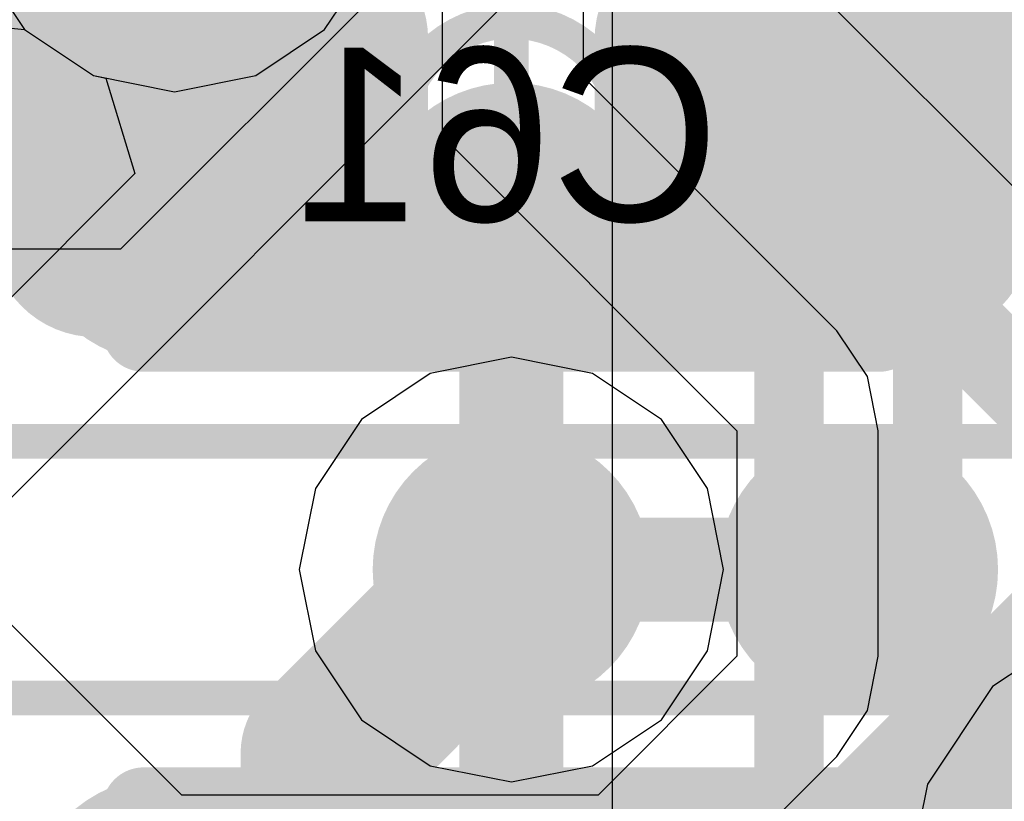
# Model space of a CAD drawing. Header units: millimetres. Extents: x -2 to 68, y -2 to 27.4.
# Tile 350 of 594: x 33.9 to 35.3, y 15.2 to 16.3. Entities that reach past the tile are written whole.
import ezdxf

# ---------------------------------------------------------------- set-up
doc = ezdxf.new("R2010")
doc.units = ezdxf.units.MM
for name, color, linetype in [('BottomLayer', 5, 'Continuous'), ('BottomPaste', 16, 'Continuous'), ('BottomSolder', 6, 'Continuous'), ('DrillGuide', 244, 'Continuous'), ('Mechanical10', 56, 'Continuous'), ('Mechanical17', 56, 'Continuous'), ('Mechanical6', 56, 'Continuous'), ('MidLayer1', 16, 'Continuous'), ('MidLayer2', 76, 'Continuous'), ('MidLayer3', 90, 'Continuous'), ('MidLayer4', 156, 'Continuous'), ('MidLayer5', 130, 'Continuous'), ('MidLayer6', 216, 'Continuous'), ('MidLayer7', 6, 'Continuous'), ('MidLayer8', 54, 'Continuous'), ('MultiLayer', 9, 'Continuous'), ('TopLayer', 1, 'Continuous'), ('TopPaste', 8, 'Continuous'), ('TopSolder', 216, 'Continuous'), ('ViaHoleLayer', 16, 'Continuous')]:
    doc.layers.add(name, color=color, linetype=linetype)

# ---------------------------------------------------------------- blocks, each defined once
blk = doc.blocks.new('BGA486C50P27X27_1400X1400X125_227')
at = {"layer": 'TopLayer', "const_width": 0.0999998}
for points in [[(0.4500016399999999, 2.00000108, 1), (0.55000144, 2.00000108, 1)], [(0.4500016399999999, 1.49999954, 1), (0.55000144, 1.49999954, 1)], [(-0.0499999, 1.00000054, 1), (0.0499999, 1.00000054, 1)], [(0.4500016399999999, 1.00000054, 1), (0.55000144, 1.00000054, 1)]]:
    blk.add_lwpolyline(points, format="xyb", close=True, dxfattribs=at)
at = {"layer": 'TopPaste', "const_width": 0.0999998}
for points in [[(0.4500016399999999, 2.00000108, 1), (0.55000144, 2.00000108, 1)], [(0.4500016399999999, 1.49999954, 1), (0.55000144, 1.49999954, 1)], [(-0.0499999, 1.00000054, 1), (0.0499999, 1.00000054, 1)], [(0.4500016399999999, 1.00000054, 1), (0.55000144, 1.00000054, 1)]]:
    blk.add_lwpolyline(points, format="xyb", close=True, dxfattribs=at)
at = {"layer": 'TopSolder', "const_width": 0.2015998}
for points in [[(-0.6007989, 2.00000108, 1), (-0.3991991, 2.00000108, 1)], [(0.39920164, 2.00000108, 1), (0.60080144, 2.00000108, 1)], [(-0.6007989, 1.49999954, 1), (-0.3991991, 1.49999954, 1)], [(0.39920164, 1.49999954, 1), (0.60080144, 1.49999954, 1)], [(-0.6007989, 1.00000054, 1), (-0.3991991, 1.00000054, 1)], [(-0.1007999, 1.00000054, 1), (0.1007999, 1.00000054, 1)], [(0.39920164, 1.00000054, 1), (0.60080144, 1.00000054, 1)]]:
    blk.add_lwpolyline(points, format="xyb", close=True, dxfattribs=at)
blk = doc.blocks.new('CAP_0402_B_366')
at = {"layer": 'Mechanical10', "const_width": 0.11999976}
for points in [[(-0.5299989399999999, 0.27999944), (-0.5299989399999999, -0.27999944)], [(0.5299989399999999, 0.27999944), (0.5299989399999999, -0.27999944)], [(0.5299989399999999, -0.27999944), (-0.5299989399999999, -0.27999944)]]:
    blk.add_lwpolyline(points, dxfattribs=at)
at = {"layer": 'Mechanical10', "const_width": 0.05999988}
for points in [[(-0.55999888, -0.27999944, 1), (-0.499999, -0.27999944, 1)], [(-0.55999888, -0.27999944, 1), (-0.499999, -0.27999944, 1)], [(0.499999, -0.27999944, 1), (0.55999888, -0.27999944, 1)], [(0.499999, -0.27999944, 1), (0.55999888, -0.27999944, 1)]]:
    blk.add_lwpolyline(points, format="xyb", close=True, dxfattribs=at)
at = {"layer": 'Mechanical6', "const_width": 0.0499999}
blk.add_lwpolyline([(0.90000074, -0.43999912), (-0.90000074, -0.43999912)], dxfattribs=at)
blk = doc.blocks.new('CAP_0402_B_390')
at = {"layer": 'BottomLayer', "const_width": 0.1507998}
for points in [[(-0.6745985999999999, 0.13919962, 1), (-0.5237988, 0.13919962, 1)], [(-0.346202, 0.13919962, 1), (-0.1954022, 0.13919962, 1)], [(0.1954022, 0.13919962, 1), (0.346202, 0.13919962, 1)], [(0.5237988, 0.13919962, 1), (0.6745985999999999, 0.13919962, 1)], [(-0.6745985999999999, -0.13919962, 1), (-0.5237988, -0.13919962, 1)], [(-0.346202, -0.13919962, 1), (-0.1954022, -0.13919962, 1)], [(0.1954022, -0.13919962, 1), (0.346202, -0.13919962, 1)], [(0.5237988, -0.13919962, 1), (0.6745985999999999, -0.13919962, 1)]]:
    blk.add_lwpolyline(points, format="xyb", close=True, dxfattribs=at)
at = {"layer": 'BottomLayer'}
for points in [[(-0.2708021, 0.28999942), (-0.5991987, 0.28999942), (-0.2708021, -0.28999942), (-0.5991987, -0.28999942)], [(0.2708021, -0.28999942), (0.5991987, -0.28999942), (0.2708021, 0.28999942), (0.5991987, 0.28999942)], [(-0.1200023, 0.13919962), (-0.7499985, 0.13919962), (-0.1200023, -0.13919962), (-0.7499985, -0.13919962)], [(0.1200023, -0.13919962), (0.7499985, -0.13919962), (0.1200023, 0.13919962), (0.7499985, 0.13919962)]]:
    blk.add_solid(points, dxfattribs=at)
at = {"layer": 'BottomPaste', "const_width": 0.1507998}
for points in [[(-0.6745985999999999, 0.13919962, 1), (-0.5237988, 0.13919962, 1)], [(-0.346202, 0.13919962, 1), (-0.1954022, 0.13919962, 1)], [(0.1954022, 0.13919962, 1), (0.346202, 0.13919962, 1)], [(0.5237988, 0.13919962, 1), (0.6745985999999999, 0.13919962, 1)], [(-0.6745985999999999, -0.13919962, 1), (-0.5237988, -0.13919962, 1)], [(-0.346202, -0.13919962, 1), (-0.1954022, -0.13919962, 1)], [(0.1954022, -0.13919962, 1), (0.346202, -0.13919962, 1)], [(0.5237988, -0.13919962, 1), (0.6745985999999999, -0.13919962, 1)]]:
    blk.add_lwpolyline(points, format="xyb", close=True, dxfattribs=at)
at = {"layer": 'BottomPaste'}
for points in [[(-0.2708021, 0.28999942), (-0.5991987, 0.28999942), (-0.2708021, -0.28999942), (-0.5991987, -0.28999942)], [(0.2708021, -0.28999942), (0.5991987, -0.28999942), (0.2708021, 0.28999942), (0.5991987, 0.28999942)], [(-0.1200023, 0.13919962), (-0.7499985, 0.13919962), (-0.1200023, -0.13919962), (-0.7499985, -0.13919962)], [(0.1200023, -0.13919962), (0.7499985, -0.13919962), (0.1200023, 0.13919962), (0.7499985, 0.13919962)]]:
    blk.add_solid(points, dxfattribs=at)
at = {"layer": 'BottomSolder', "const_width": 0.1507998}
for points in [[(-0.6745985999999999, 0.13919962, 1), (-0.5237988, 0.13919962, 1)], [(-0.346202, 0.13919962, 1), (-0.1954022, 0.13919962, 1)], [(0.1954022, 0.13919962, 1), (0.346202, 0.13919962, 1)], [(0.5237988, 0.13919962, 1), (0.6745985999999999, 0.13919962, 1)], [(-0.6745985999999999, -0.13919962, 1), (-0.5237988, -0.13919962, 1)], [(-0.346202, -0.13919962, 1), (-0.1954022, -0.13919962, 1)], [(0.1954022, -0.13919962, 1), (0.346202, -0.13919962, 1)], [(0.5237988, -0.13919962, 1), (0.6745985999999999, -0.13919962, 1)]]:
    blk.add_lwpolyline(points, format="xyb", close=True, dxfattribs=at)
at = {"layer": 'BottomSolder'}
for points in [[(-0.2708021, 0.28999942), (-0.5991987, 0.28999942), (-0.2708021, -0.28999942), (-0.5991987, -0.28999942)], [(0.2708021, -0.28999942), (0.5991987, -0.28999942), (0.2708021, 0.28999942), (0.5991987, 0.28999942)], [(-0.1200023, 0.13919962), (-0.7499985, 0.13919962), (-0.1200023, -0.13919962), (-0.7499985, -0.13919962)], [(0.1200023, -0.13919962), (0.7499985, -0.13919962), (0.1200023, 0.13919962), (0.7499985, 0.13919962)]]:
    blk.add_solid(points, dxfattribs=at)
at = {"layer": 'Mechanical10', "const_width": 0.11999976}
for points in [[(-0.5299989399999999, -0.27999944), (-0.5299989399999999, 0.27999944)], [(0.5299989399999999, -0.27999944), (0.5299989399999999, 0.27999944)], [(-0.5299989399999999, -0.27999944), (0.5299989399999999, -0.27999944)]]:
    blk.add_lwpolyline(points, dxfattribs=at)
at = {"layer": 'Mechanical10', "const_width": 0.05999988}
for points in [[(-0.55999888, -0.27999944, 1), (-0.499999, -0.27999944, 1)], [(-0.55999888, -0.27999944, 1), (-0.499999, -0.27999944, 1)], [(0.499999, -0.27999944, 1), (0.55999888, -0.27999944, 1)], [(0.499999, -0.27999944, 1), (0.55999888, -0.27999944, 1)]]:
    blk.add_lwpolyline(points, format="xyb", close=True, dxfattribs=at)
at = {"layer": 'Mechanical6', "const_width": 0.0499999}
for points in [[(0, -0.21999956), (0, 0.21999956)], [(-0.21999956, 0), (0.21999956, 0)], [(-0.90000074, -0.43999912), (0.90000074, -0.43999912)]]:
    blk.add_lwpolyline(points, dxfattribs=at)
at = {"layer": 'Mechanical6'}
for points, const_width in [([(0.16500094, 0, 1), (-0.16500094, 0, 1)], 0.0499999), ([(-0.2324989, 0, 1), (-0.20750022, 0, 1)], 0.02499868), ([(-0.17750028, 0, 1), (-0.1525016, 0, 1)], 0.02499868), ([(0.1525016, 0, 1), (0.17750028, 0, 1)], 0.02499868), ([(0.20750022, 0, 1), (0.2324989, 0, 1)], 0.02499868), ([(-0.01249934, -0.21999956, 1), (0.01249934, -0.21999956, 1)], 0.02499868)]:
    blk.add_lwpolyline(points, format="xyb", close=True, dxfattribs=dict(at, const_width=const_width))

msp = doc.modelspace()

# ---------------------------------------------------------------- linework, layer by layer
at = {"layer": 'BottomLayer', "const_width": 0.0999998}
for points in [[(34.0411054, 15.9761047), (34.1900002, 16.1249995)], [(35.060001, 16.1249995), (35.0870012, 16.0979993)], [(35.0870012, 16.0979993), (36.10099968, 16.0979993)], [(33.1126846, 15.9761047), (34.0411054, 15.9761047)], [(34.34215636, 15.21715778), (34.62499806, 15.49999948)], [(34.34215636, 15.02715308), (34.34215636, 15.21715778)]]:
    msp.add_lwpolyline(points, dxfattribs=at)
at = {"layer": 'BottomLayer'}
for points, const_width in [([(34.16500152, 16.1249995, 1), (34.21499888, 16.1249995, 1)], 0.0499999), ([(35.03500232, 16.1249995, 1), (35.08499968, 16.1249995, 1)], 0.0499999), ([(35.06200252, 16.0979993, 1), (35.11199988, 16.0979993, 1)], 0.0499999), ([(35.06200252, 16.0979993, 1), (35.11199988, 16.0979993, 1)], 0.0499999), ([(34.01610672, 15.9761047, 1), (34.06610408, 15.9761047, 1)], 0.0499999), ([(34.01610672, 15.9761047, 1), (34.06610408, 15.9761047, 1)], 0.0499999), ([(34.52499826, 15.49999948, 1), (34.72499785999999, 15.49999948, 1)], 0.1999996), ([(34.59999938, 15.49999948, 1), (34.64999674, 15.49999948, 1)], 0.0499999), ([(34.31715767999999, 15.21715778, 1), (34.36715504, 15.21715778, 1)], 0.0499999), ([(34.31715767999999, 15.21715778, 1), (34.36715504, 15.21715778, 1)], 0.0499999)]:
    msp.add_lwpolyline(points, format="xyb", close=True, dxfattribs=dict(at, const_width=const_width))
at = {"layer": 'DrillGuide'}
for points, const_width in [([(34.09999783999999, 15.99999848, 1), (34.14999519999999, 15.99999848, 1)], 0.0499999), ([(34.57499816, 15.49999948, 1), (34.67499796, 15.49999948, 1)], 0.0999998)]:
    msp.add_lwpolyline(points, format="xyb", close=True, dxfattribs=dict(at, const_width=const_width))
at = {"layer": 'MidLayer1'}
for p, q in [((34.52500079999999, 17.04999892), (34.52500079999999, 16.1249995)), ((34.72891962, 16.2094672), (34.72891962, 17.04999892)), ((35.09418686, 15.84419742), (34.72891962, 16.2094672)), ((34.52500079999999, 16.1249995), (34.95000122, 15.69999908)), ((35.09419448, 15.84419234), (35.09418686, 15.84419742)), ((35.1383981, 15.7780355), (35.09419448, 15.84419234)), ((35.15392004, 15.69999908), (35.1383981, 15.7780355)), ((34.95000122, 15.69999908), (34.95000122, 15.375001)), ((35.15392004, 15.375001), (35.15392004, 15.69999908)), ((34.15000282, 15.17499886), (33.89204804, 15.43295364)), ((35.45916962, 15.42533872), (35.31859078, 15.33140444)), ((34.95000122, 15.375001), (34.74999908, 15.17499886)), ((35.1383981, 15.29696458), (35.15392004, 15.375001)), ((35.31859078, 15.33140444), (35.22465649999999, 15.1908256)), ((35.09419448, 15.23080774), (35.1383981, 15.29696458)), ((34.89419742, 15.03081322), (35.09419448, 15.23080774)), ((35.22465649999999, 15.1908256), (35.19167205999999, 15.02499916)), ((34.74999908, 15.17499886), (34.15000282, 15.17499886))]:
    msp.add_line(p, q, dxfattribs=at)
for points, const_width in [([(34.04999794, 15.99999848, 1), (34.1999951, 15.99999848, 1)], 0.1499997), ([(34.52499826, 15.49999948, 1), (34.72499785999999, 15.49999948, 1)], 0.1999996)]:
    msp.add_lwpolyline(points, format="xyb", close=True, dxfattribs=dict(at, const_width=const_width))
at = {"layer": 'MidLayer2'}
for p, q in [((33.8568919, 16.37745772), (33.92319606, 16.27822246)), ((34.3557733, 16.27822246), (34.42207746, 16.37745772)), ((33.92319606, 16.27822246), (34.02243132, 16.2119183)), ((34.25653804, 16.2119183), (34.3557733, 16.27822246)), ((34.02243132, 16.2119183), (34.13948468, 16.18863412)), ((34.13948468, 16.18863412), (34.25653804, 16.2119183)), ((34.62499806, 15.80587644), (34.5079447, 15.78259226)), ((34.74205142, 15.78259226), (34.62499806, 15.80587644)), ((34.5079447, 15.78259226), (34.40870944, 15.7162881)), ((34.84128668, 15.7162881), (34.74205142, 15.78259226)), ((34.40870944, 15.7162881), (34.34240527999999, 15.61705284)), ((34.90759084, 15.61705284), (34.84128668, 15.7162881)), ((34.34240527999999, 15.61705284), (34.3191211, 15.49999948)), ((34.93087502, 15.49999948), (34.90759084, 15.61705284)), ((34.3191211, 15.49999948), (34.34240527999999, 15.38294612)), ((34.90759084, 15.38294612), (34.93087502, 15.49999948)), ((34.34240527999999, 15.38294612), (34.40870944, 15.28371086)), ((34.84128668, 15.28371086), (34.90759084, 15.38294612)), ((34.40870944, 15.28371086), (34.5079447, 15.2174067)), ((34.74205142, 15.2174067), (34.84128668, 15.28371086)), ((34.5079447, 15.2174067), (34.62499806, 15.19412252)), ((34.62499806, 15.19412252), (34.74205142, 15.2174067))]:
    msp.add_line(p, q, dxfattribs=at)
at = {"layer": 'MidLayer2', "const_width": 0.1999996}
msp.add_lwpolyline([(34.52499826, 15.49999948, 1), (34.72499785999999, 15.49999948, 1)], format="xyb", close=True, dxfattribs=at)
at = {"layer": 'MidLayer3'}
for p, q in [((33.57500015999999, 15.27499866), (35.20543886, 16.90543736)), ((33.8568919, 16.37745772), (33.92319606, 16.27822246)), ((33.92319606, 16.27822246), (34.02243132, 16.2119183)), ((34.02243132, 16.2119183), (34.04036118, 16.20835214)), ((34.04036118, 16.20835214), (34.08216196, 16.07054698)), ((34.08216196, 16.07054698), (33.55978555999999, 15.54816804)), ((34.62499806, 15.80587644), (34.5079447, 15.78259226)), ((34.74205142, 15.78259226), (34.62499806, 15.80587644)), ((34.5079447, 15.78259226), (34.40870944, 15.7162881)), ((34.84128668, 15.7162881), (34.74205142, 15.78259226)), ((34.40870944, 15.7162881), (34.34240527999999, 15.61705284)), ((34.90759084, 15.61705284), (34.84128668, 15.7162881)), ((34.34240527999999, 15.61705284), (34.3191211, 15.49999948)), ((34.93087502, 15.49999948), (34.90759084, 15.61705284)), ((34.3191211, 15.49999948), (34.34240527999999, 15.38294612)), ((34.90759084, 15.38294612), (34.93087502, 15.49999948)), ((34.34240527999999, 15.38294612), (34.40870944, 15.28371086)), ((34.84128668, 15.28371086), (34.90759084, 15.38294612)), ((34.40870944, 15.28371086), (34.5079447, 15.2174067)), ((34.74205142, 15.2174067), (34.84128668, 15.28371086)), ((34.5079447, 15.2174067), (34.62499806, 15.19412252)), ((34.62499806, 15.19412252), (34.74205142, 15.2174067))]:
    msp.add_line(p, q, dxfattribs=at)
at = {"layer": 'MidLayer3', "const_width": 0.1999996}
msp.add_lwpolyline([(34.52499826, 15.49999948, 1), (34.72499785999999, 15.49999948, 1)], format="xyb", close=True, dxfattribs=at)
at = {"layer": 'MidLayer4'}
for p, q in [((33.8568919, 16.37745772), (33.92319606, 16.27822246)), ((34.3557733, 16.27822246), (34.42207746, 16.37745772)), ((33.92319606, 16.27822246), (34.02243132, 16.2119183)), ((34.25653804, 16.2119183), (34.3557733, 16.27822246)), ((34.02243132, 16.2119183), (34.13948468, 16.18863412)), ((34.13948468, 16.18863412), (34.25653804, 16.2119183)), ((34.62499806, 15.80587644), (34.5079447, 15.78259226)), ((34.74205142, 15.78259226), (34.62499806, 15.80587644)), ((34.5079447, 15.78259226), (34.40870944, 15.7162881)), ((34.84128668, 15.7162881), (34.74205142, 15.78259226)), ((34.40870944, 15.7162881), (34.34240527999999, 15.61705284)), ((34.90759084, 15.61705284), (34.84128668, 15.7162881)), ((34.34240527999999, 15.61705284), (34.3191211, 15.49999948)), ((34.93087502, 15.49999948), (34.90759084, 15.61705284)), ((34.3191211, 15.49999948), (34.34240527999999, 15.38294612)), ((34.90759084, 15.38294612), (34.93087502, 15.49999948)), ((34.34240527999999, 15.38294612), (34.40870944, 15.28371086)), ((34.84128668, 15.28371086), (34.90759084, 15.38294612)), ((34.40870944, 15.28371086), (34.5079447, 15.2174067)), ((34.74205142, 15.2174067), (34.84128668, 15.28371086)), ((34.5079447, 15.2174067), (34.62499806, 15.19412252)), ((34.62499806, 15.19412252), (34.74205142, 15.2174067))]:
    msp.add_line(p, q, dxfattribs=at)
at = {"layer": 'MidLayer4', "const_width": 0.1999996}
msp.add_lwpolyline([(34.52499826, 15.49999948, 1), (34.72499785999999, 15.49999948, 1)], format="xyb", close=True, dxfattribs=at)
at = {"layer": 'MidLayer5'}
msp.add_line((34.77010064, 16.32989876), (34.77010064, 14.06515602), dxfattribs=at)
for points, const_width in [([(35.22499686, 16.18681294), (35.22499686, 16.54288538)], 0.0999998), ([(35.02499726, 13.9595733), (35.02499726, 16.46004328)], 0.0999998), ([(35.22499686, 13.8767312), (35.22499686, 16.18681294)], 0.0999998), ([(34.3595579, 15.23455932), (34.62499806, 15.49999948)], 0.2499995), ([(34.3595579, 13.14286424), (34.3595579, 15.23455932)], 0.2499995)]:
    msp.add_lwpolyline(points, dxfattribs=dict(at, const_width=const_width))
for points, const_width in [([(35.19999817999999, 16.18681294, 1), (35.24999553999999, 16.18681294, 1)], 0.0499999), ([(35.19999817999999, 16.18681294, 1), (35.24999553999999, 16.18681294, 1)], 0.0499999), ([(34.52499826, 15.49999948, 1), (34.72499785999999, 15.49999948, 1)], 0.1999996), ([(34.56249881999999, 15.49999948, 1), (34.6874973, 15.49999948, 1)], 0.12499848), ([(34.29705866, 15.23455932, 1), (34.42205714, 15.23455932, 1)], 0.12499848), ([(34.29705866, 15.23455932, 1), (34.42205714, 15.23455932, 1)], 0.12499848)]:
    msp.add_lwpolyline(points, format="xyb", close=True, dxfattribs=dict(at, const_width=const_width))
at = {"layer": 'MidLayer6'}
for p, q in [((34.3557733, 16.27822246), (34.42207746, 16.37745772)), ((33.80076044, 16.29028238), (33.9231986, 16.27821992)), ((33.9231986, 16.27821992), (34.02243132, 16.2119183)), ((34.25653804, 16.2119183), (34.3557733, 16.27822246)), ((34.02243132, 16.2119183), (34.13948468, 16.18863412)), ((34.13948468, 16.18863412), (34.25653804, 16.2119183)), ((34.62499806, 15.80587644), (34.5079447, 15.78259226)), ((34.74205142, 15.78259226), (34.62499806, 15.80587644)), ((34.5079447, 15.78259226), (34.40870944, 15.7162881)), ((34.84128668, 15.7162881), (34.74205142, 15.78259226)), ((34.40870944, 15.7162881), (34.34240527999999, 15.61705284)), ((34.90759084, 15.61705284), (34.84128668, 15.7162881)), ((34.34240527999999, 15.61705284), (34.3191211, 15.49999948)), ((34.93087502, 15.49999948), (34.90759084, 15.61705284)), ((34.3191211, 15.49999948), (34.34240527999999, 15.38294612)), ((34.90759084, 15.38294612), (34.93087502, 15.49999948)), ((34.34240527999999, 15.38294612), (34.40870944, 15.28371086)), ((34.84128668, 15.28371086), (34.90759084, 15.38294612)), ((34.40870944, 15.28371086), (34.5079447, 15.2174067)), ((34.74205142, 15.2174067), (34.84128668, 15.28371086)), ((34.5079447, 15.2174067), (34.62499806, 15.19412252)), ((34.62499806, 15.19412252), (34.74205142, 15.2174067))]:
    msp.add_line(p, q, dxfattribs=at)
at = {"layer": 'MidLayer6', "const_width": 0.2499995}
msp.add_lwpolyline([(34.53053292, 14.47353214), (36.12799988, 16.0709991)], dxfattribs=at)
at = {"layer": 'MidLayer6', "const_width": 0.1999996}
msp.add_lwpolyline([(34.52499826, 15.49999948, 1), (34.72499785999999, 15.49999948, 1)], format="xyb", close=True, dxfattribs=at)
at = {"layer": 'MidLayer7'}
msp.add_line((34.50000212, 16.89999922), (35.86955488, 15.53044646), dxfattribs=at)
at = {"layer": 'MidLayer7', "const_width": 0.1999996}
msp.add_lwpolyline([(34.52499826, 15.49999948, 1), (34.72499785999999, 15.49999948, 1)], format="xyb", close=True, dxfattribs=at)
at = {"layer": 'MidLayer8'}
for p, q in [((34.06215438, 15.96215502), (34.87566558, 16.77566622)), ((32.9719051, 15.96215502), (34.06215438, 15.96215502)), ((34.62499806, 15.80587644), (34.5079447, 15.78259226)), ((34.74205142, 15.78259226), (34.62499806, 15.80587644)), ((34.5079447, 15.78259226), (34.40870944, 15.7162881)), ((34.84128668, 15.7162881), (34.74205142, 15.78259226)), ((34.40870944, 15.7162881), (34.34240527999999, 15.61705284)), ((34.90759084, 15.61705284), (34.84128668, 15.7162881)), ((34.34240527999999, 15.61705284), (34.3191211, 15.49999948)), ((34.93087502, 15.49999948), (34.90759084, 15.61705284)), ((34.3191211, 15.49999948), (34.34240527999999, 15.38294612)), ((34.90759084, 15.38294612), (34.93087502, 15.49999948)), ((34.34240527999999, 15.38294612), (34.40870944, 15.28371086)), ((34.84128668, 15.28371086), (34.90759084, 15.38294612)), ((34.40870944, 15.28371086), (34.5079447, 15.2174067)), ((34.74205142, 15.2174067), (34.84128668, 15.28371086)), ((34.5079447, 15.2174067), (34.62499806, 15.19412252)), ((34.62499806, 15.19412252), (34.74205142, 15.2174067))]:
    msp.add_line(p, q, dxfattribs=at)
at = {"layer": 'MidLayer8', "const_width": 0.1999996}
msp.add_lwpolyline([(34.52499826, 15.49999948, 1), (34.72499785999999, 15.49999948, 1)], format="xyb", close=True, dxfattribs=at)
at = {"layer": 'MultiLayer'}
for points, const_width in [([(34.04999794, 15.99999848, 1), (34.1999951, 15.99999848, 1)], 0.1499997), ([(34.52499826, 15.49999948, 1), (34.72499785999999, 15.49999948, 1)], 0.1999996)]:
    msp.add_lwpolyline(points, format="xyb", close=True, dxfattribs=dict(at, const_width=const_width))
at = {"layer": 'TopLayer'}
for points, const_width in [([(35.12499706, 15.99999848), (35.12499706, 16.49999748)], 0.127), ([(34.12499652, 15.99999848), (34.62499806, 15.99999848)], 0.1499997), ([(34.62499806, 15.49999948), (34.62499806, 15.99999848)], 0.1499997), ([(35.12499706, 15.99999848), (35.62499606, 15.49999948)], 0.127), ([(34.62499806, 15.49999948), (34.6250006, 15.49999694)], 0.1499997), ([(34.62499806, 14.99999794), (34.62499806, 15.49999948)], 0.1499997), ([(34.6250006, 15.49999694), (35.12499706, 15.49999694)], 0.1499997), ([(35.12499706, 14.99999794), (35.62499606, 15.49999694)], 0.127)]:
    msp.add_lwpolyline(points, dxfattribs=dict(at, const_width=const_width))
for points, const_width in [([(34.04999794, 15.99999848, 1), (34.1999951, 15.99999848, 1)], 0.1499997), ([(34.08749596, 15.99999848, 1), (34.16249707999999, 15.99999848, 1)], 0.07499858), ([(34.5874975, 15.99999848, 1), (34.66249861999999, 15.99999848, 1)], 0.07499858), ([(34.5874975, 15.99999848, 1), (34.66249861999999, 15.99999848, 1)], 0.07499858), ([(35.09324706, 15.99999848, 1), (35.15674706, 15.99999848, 1)], 0.0635), ([(35.09324706, 15.99999848, 1), (35.15674706, 15.99999848, 1)], 0.0635), ([(34.52499826, 15.49999948, 1), (34.72499785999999, 15.49999948, 1)], 0.1999996), ([(34.5874975, 15.49999948, 1), (34.66249861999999, 15.49999948, 1)], 0.07499858), ([(34.5874975, 15.49999948, 1), (34.66249861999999, 15.49999948, 1)], 0.07499858), ([(34.5874975, 15.49999948, 1), (34.66249861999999, 15.49999948, 1)], 0.07499858), ([(34.58750003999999, 15.49999694, 1), (34.66250116, 15.49999694, 1)], 0.07499858), ([(34.58750003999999, 15.49999694, 1), (34.66250116, 15.49999694, 1)], 0.07499858), ([(35.0874965, 15.49999694, 1), (35.16249762, 15.49999694, 1)], 0.07499858)]:
    msp.add_lwpolyline(points, format="xyb", close=True, dxfattribs=dict(at, const_width=const_width))
at = {"layer": 'ViaHoleLayer'}
for points, const_width in [([(34.09999783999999, 15.99999848, 1), (34.14999519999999, 15.99999848, 1)], 0.0499999), ([(34.57499816, 15.49999948, 1), (34.67499796, 15.49999948, 1)], 0.0999998)]:
    msp.add_lwpolyline(points, format="xyb", close=True, dxfattribs=dict(at, const_width=const_width))

# ---------------------------------------------------------------- block references
for name, p, rotation in [('BGA486C50P27X27_1400X1400X125_227', (36.1249976, 15.49999694), 90), ('CAP_0402_B_366', (34.6250006, 14.87499692), 180)]:
    msp.add_blockref(name, p, dxfattribs=dict(rotation=rotation))
msp.add_blockref('CAP_0402_B_390', (34.6250006, 16.1249995))

# ---------------------------------------------------------------- texts
at = {"layer": 'Mechanical17', "text_generation_flag": 2}
msp.add_text('C61', height=0.2499995, dxfattribs=at).set_placement((34.925, 16.002))

doc.saveas('drawing.dxf')
